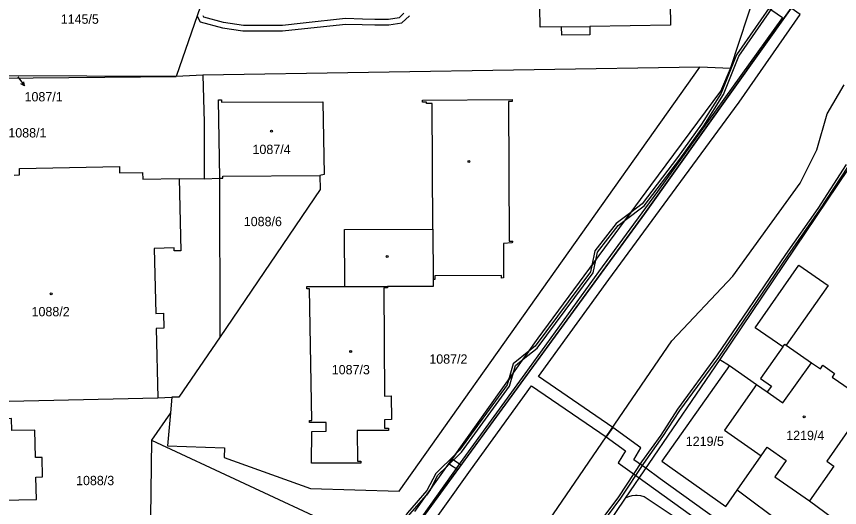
# Model space of a CAD drawing. Extents: x -756746 to -753363, y -1166406 to -1161727.
# Drawn here: x -755028.6 to -754878.4, y -1163559 to -1163469.4 of the extents above; entities that cross this region are included whole.
import ezdxf

# ---------------------------------------------------------------- set-up
doc = ezdxf.new("R2010")
doc.units = 0
for name, color, linetype in [('Hranice parcel', 7, 'Continuous'), ('Parcelní čísla', 7, 'Continuous'), ('Pop  PČ popisy', 7, 'Continuous'), ('Vnitřní kresba', 7, 'Continuous'), ('Věcná břemena k části', 7, 'Continuous'), ('Značky budov', 7, 'Continuous')]:
    doc.layers.add(name, color=color, linetype=linetype)

msp = doc.modelspace()

# ---------------------------------------------------------------- linework, layer by layer
at = {"layer": 'Hranice parcel'}
for p, q in [((-754993.02, -1163461.74), (-754999.45, -1163480.35)), ((-754903.89, -1163478.64), (-754994.59, -1163480.12)), ((-754898.3, -1163478.85), (-754903.89, -1163478.64)), ((-755034.05, -1163480.63), (-754999.45, -1163480.35)), ((-754999.45, -1163480.35), (-755033.85, -1163480.2)), ((-754994.59, -1163480.12), (-754999.45, -1163480.35)), ((-754880.64, -1163487.15), (-754877.57, -1163481.87)), ((-754869.97, -1163487.01), (-754900.22, -1163531.96)), ((-754991.45, -1163527.81), (-754991.51, -1163498.9)), ((-754955.92, -1163559.7), (-754933.36, -1163528.06)), ((-754900.22, -1163531.96), (-754917.51, -1163557.28)), ((-754900.22, -1163531.96), (-754898.48, -1163533.04)), ((-754898.48, -1163533.04), (-754893.54, -1163536.53)), ((-755002.79, -1163538.96), (-755000.25, -1163538.82)), ((-755000.25, -1163538.82), (-755000.51, -1163541.72)), ((-755000.51, -1163541.72), (-755003.93, -1163546.69)), ((-755003.93, -1163546.69), (-755004.12, -1163560.7)), ((-755003.93, -1163546.69), (-754969.17, -1163562.86)), ((-754917.51, -1163557.28), (-754931.15, -1163577.37))]:
    msp.add_line(p, q, dxfattribs=at)
for points in [[(-754714.55, -1163216.85), (-754718.99, -1163221.45), (-754724.91, -1163228.11), (-754736.66, -1163244.62), (-754742.1, -1163258.19), (-754756.92, -1163281.72), (-754769.38, -1163299.91), (-754796.42, -1163338.63), (-754823.93, -1163377.68), (-754841.78, -1163402.95), (-754856.7, -1163419.01), (-754867.94, -1163435.29), (-754875.58, -1163451.53), (-754914.01, -1163505.37), (-754955.14, -1163561.74), (-754969.91, -1163581.99), (-754977.16, -1163593.56), (-754992.47, -1163616.05), (-755024.28, -1163663.7), (-755052.41, -1163704.1), (-755056.79, -1163710.74)], [(-754909.76, -1163436.41), (-754909.22, -1163470.98), (-754923.98, -1163471.19), (-754923.95, -1163472.72), (-754929.1, -1163472.78), (-754929.13, -1163471.27), (-754933.03, -1163471.32), (-754933.06, -1163467.74)], [(-754898.3, -1163478.85), (-754893.46, -1163464.21), (-754890.86, -1163459.93), (-754880.37, -1163444.73)], [(-755000.51, -1163541.72), (-755001.04, -1163547.72), (-754990.66, -1163548.06), (-754990.7, -1163549.82), (-754974.94, -1163555.5), (-754958.77, -1163555.96), (-754903.89, -1163478.64)], [(-754933.36, -1163528.06), (-754912.85, -1163500.2), (-754900.04, -1163483), (-754898.3, -1163478.85)], [(-754994.59, -1163480.12), (-754994.34, -1163488.69), (-754994.35, -1163499.03), (-754991.51, -1163498.9)], [(-754952.56, -1163517.37), (-754952.55, -1163518.62), (-754960.89, -1163518.66), (-754960.89, -1163518.91), (-754961.54, -1163518.92), (-754961.45, -1163538.63), (-754960.19, -1163538.62), (-754960.17, -1163542.94), (-754961.42, -1163542.95), (-754961.42, -1163544.5), (-754960.69, -1163544.5), (-754960.7, -1163544.9), (-754966.41, -1163544.92), (-754966.39, -1163550.5), (-754965.78, -1163550.49), (-754965.78, -1163550.9), (-754974.75, -1163550.88), (-754974.69, -1163545.08), (-754972.07, -1163545.06), (-754972.08, -1163543.45), (-754975.13, -1163543.47), (-754975.13, -1163543.07), (-754974.67, -1163543.07), (-754975.13, -1163519.05), (-754975.58, -1163519.05), (-754975.58, -1163518.65), (-754968.68, -1163518.67), (-754968.75, -1163508.27), (-754952.6, -1163508.19), (-754952.71, -1163485.26), (-754953.77, -1163485.26), (-754953.77, -1163484.99), (-754954.47, -1163484.99), (-754954.51, -1163484.68), (-754938.14, -1163484.51), (-754938.14, -1163484.92), (-754938.81, -1163484.92), (-754938.68, -1163510.38), (-754938.01, -1163510.38), (-754938.18, -1163510.67), (-754939.72, -1163510.79), (-754939.69, -1163517.09), (-754940.09, -1163517.1), (-754940.09, -1163516.67), (-754952.26, -1163516.73), (-754952.26, -1163517.36), (-754952.56, -1163517.37)], [(-754991.51, -1163498.9), (-754991.73, -1163484.62), (-754991.18, -1163484.61), (-754991.18, -1163485.01), (-754972.66, -1163484.95), (-754972.45, -1163498.2), (-754973.21, -1163498.38)], [(-755170.47, -1163902.07), (-755149.1, -1163871.68), (-755114.4, -1163820.53), (-755093.07, -1163789.4), (-755085.78, -1163778.92), (-755083.34, -1163775.4), (-755081.35, -1163772.53), (-755080.14, -1163770.78), (-755065.63, -1163755.96), (-755052.51, -1163736.85), (-755049.48, -1163728.9), (-755039.17, -1163712.26), (-755009.01, -1163669.45), (-754999.41, -1163656.39), (-754954.13, -1163594.69), (-754930.57, -1163560.13), (-754908.98, -1163528.56), (-754897.87, -1163516.77), (-754885.58, -1163499.8), (-754882.52, -1163493.73), (-754880.64, -1163487.15)], [(-755029.04, -1163498.31), (-755028.04, -1163498.29), (-755028.07, -1163497.09), (-755009.79, -1163496.74), (-755009.77, -1163497.92), (-755005.57, -1163497.84), (-755005.54, -1163499.09), (-754998.88, -1163498.96), (-754998.61, -1163512.11), (-754999.81, -1163512.14), (-754999.82, -1163511.62), (-755003.44, -1163511.7), (-755003.16, -1163523.57), (-755001.78, -1163523.54), (-755001.72, -1163526.26), (-755003.09, -1163526.29), (-755002.79, -1163538.96)], [(-754991.51, -1163498.9), (-754990.91, -1163498.89), (-754990.94, -1163498.49), (-754973.21, -1163498.38)], [(-754973.21, -1163498.38), (-754973.19, -1163500.97), (-754991.45, -1163527.81)], [(-754991.45, -1163527.81), (-754998.94, -1163538.82), (-755000.25, -1163538.82)], [(-754893.54, -1163536.53), (-754891.59, -1163537.88), (-754888.71, -1163539.87), (-754883.51, -1163532.56), (-754881.89, -1163533.68), (-754881.44, -1163533.02), (-754879.28, -1163534.5), (-754879.74, -1163535.16), (-754873.18, -1163539.68), (-754880.73, -1163550.49), (-754879.46, -1163551.41), (-754883.88, -1163557.74)], [(-754898.48, -1163533.04), (-754910.85, -1163550.53), (-754899.17, -1163558.8), (-754897.1, -1163555.83), (-754892.69, -1163549.51)], [(-754893.54, -1163536.53), (-754899.39, -1163544.83), (-754892.69, -1163549.51)], [(-755053.9, -1163558.07), (-755024.95, -1163557.5), (-755025.04, -1163553.4), (-755023.85, -1163553.37), (-755023.93, -1163549.83), (-755025.12, -1163549.85), (-755025.23, -1163544.85), (-755029.46, -1163544.94), (-755029.51, -1163542.7), (-755032.69, -1163542.76), (-755032.75, -1163539.64), (-755002.79, -1163538.96)], [(-754892.69, -1163549.51), (-754891.61, -1163547.97), (-754888.14, -1163550.4), (-754890.18, -1163553.34), (-754883.88, -1163557.74)], [(-754914.03, -1163557.02), (-754914.66, -1163556.84), (-754915.3, -1163556.77), (-754915.65, -1163556.77), (-754916.29, -1163556.84), (-754916.92, -1163557.01), (-754917.51, -1163557.28)], [(-754844.87, -1163645), (-754827.32, -1163620.17), (-754907.12, -1163561.66), (-754914.03, -1163557.02)], [(-754883.88, -1163557.74), (-754867.11, -1163570.17), (-754812.68, -1163609.74)]]:
    msp.add_lwpolyline(points, dxfattribs=at)
at = {"layer": 'Pop  PČ popisy'}
for p, q in [((-755028.35, -1163480.4), (-755027.12, -1163482.03)), ((-755027.12, -1163482.03), (-755027.26, -1163481.28)), ((-755027.12, -1163482.03), (-755027.8, -1163481.69))]:
    msp.add_line(p, q, dxfattribs=at)
at = {"layer": 'Vnitřní kresba'}
for p, q in [((-754929.13, -1163471.27), (-754923.98, -1163471.19)), ((-754998.88, -1163498.96), (-754994.35, -1163499.03)), ((-754952.6, -1163508.19), (-754952.56, -1163517.37)), ((-754893.77, -1163526.17), (-754885.81, -1163514.75)), ((-754885.81, -1163514.75), (-754880.49, -1163518.46)), ((-754968.68, -1163518.67), (-754960.89, -1163518.66)), ((-754880.49, -1163518.46), (-754888.1, -1163529.37)), ((-754888.76, -1163529.67), (-754893.77, -1163526.17)), ((-754888.76, -1163529.67), (-754888.4, -1163529.16)), ((-754888.4, -1163529.16), (-754888.1, -1163529.37)), ((-754888.1, -1163529.37), (-754883.51, -1163532.56)), ((-754888.76, -1163529.67), (-754892.79, -1163535.46)), ((-754892.79, -1163535.46), (-754890.83, -1163536.82)), ((-754890.83, -1163536.82), (-754891.59, -1163537.88)), ((-754888.62, -1163562.14), (-754897.1, -1163555.83))]:
    msp.add_line(p, q, dxfattribs=at)
at = {"layer": 'Věcná břemena k části'}
for points in [[(-754883.56, -1163452.01), (-754890.14, -1163461.77), (-754890.23, -1163466.32), (-754897.2, -1163476.36), (-754899.99, -1163483.38), (-754903.57, -1163489.06), (-754907.95, -1163495.09), (-754914.42, -1163503.56), (-754916.47, -1163505.12), (-754917.52, -1163506.55), (-754914.06, -1163503.92), (-754907.55, -1163495.39), (-754903.15, -1163489.34), (-754899.55, -1163483.6), (-754896.76, -1163476.6), (-754889.73, -1163466.48), (-754889.64, -1163461.93), (-754883.14, -1163452.29), (-754878.76, -1163445.65), (-754879.18, -1163445.37)], [(-754887.24, -1163467.86), (-754893.14, -1163463.68), (-754893.46, -1163464.21), (-754894.02, -1163465.9), (-754888.81, -1163469.59), (-754911.59, -1163501.32), (-754922.4, -1163516), (-754935.85, -1163534.56), (-754947.62, -1163550.81), (-754956.29, -1163562.97), (-754957.8, -1163561.97), (-754958.4, -1163562.41), (-754959.03, -1163562.8), (-754959.7, -1163563.13), (-754960.4, -1163563.4), (-754966.52, -1163574.77), (-754968.89, -1163580.6), (-754961.75, -1163570.8), (-754958.21, -1163564.49), (-754957.49, -1163564.96), (-754955.14, -1163561.74), (-754948.05, -1163552.03), (-754947.46, -1163551.22), (-754914.01, -1163505.37)], [(-754920.52, -1163517.36), (-754909.73, -1163502.7), (-754896.68, -1163485.04), (-754885.59, -1163469.03), (-754887.24, -1163467.86), (-754914.01, -1163505.37), (-754955.14, -1163561.74), (-754957.49, -1163564.96), (-754955.71, -1163566.15), (-754945.74, -1163552.17), (-754934.58, -1163536.76), (-754920.97, -1163546.09), (-754919.77, -1163544.34), (-754933.33, -1163535.04)], [(-754923.05, -1163512.14), (-754923.59, -1163514.79), (-754922.88, -1163513.83), (-754922.59, -1163512.36), (-754918.8, -1163507.52), (-754917.52, -1163506.55), (-754916.47, -1163505.12), (-754919.16, -1163507.16)], [(-754923.59, -1163514.79), (-754923.82, -1163515.96), (-754933.91, -1163529.54), (-754935.07, -1163530.46), (-754936.11, -1163531.91), (-754933.55, -1163529.9), (-754923.36, -1163516.16), (-754922.88, -1163513.83)], [(-754937.53, -1163533.04), (-754936.11, -1163531.91), (-754935.07, -1163530.46), (-754937.97, -1163532.74), (-754938.82, -1163535.72), (-754937.95, -1163534.5)], [(-754950.05, -1163551.47), (-754947.36, -1163548.85), (-754938.61, -1163536.8), (-754937.95, -1163534.5), (-754938.82, -1163535.72), (-754939.07, -1163536.58), (-754947.74, -1163548.53), (-754948.43, -1163549.2)], [(-754951.69, -1163553.06), (-754950.05, -1163551.47), (-754948.43, -1163549.2), (-754952.09, -1163552.76), (-754953.71, -1163555.85), (-754957.21, -1163559.91), (-754959.35, -1163562.97), (-754958.82, -1163562.68), (-754958.31, -1163562.35), (-754956.81, -1163560.21), (-754953.77, -1163556.69), (-754953.06, -1163555.69)], [(-754948.05, -1163552.03), (-754947.46, -1163551.22), (-754948.82, -1163550.35), (-754949.02, -1163550.03), (-754949.65, -1163550.91), (-754949.56, -1163551.07)], [(-754953.06, -1163555.69), (-754953.77, -1163556.69), (-754953.29, -1163556.13)]]:
    msp.add_lwpolyline(points, close=True, dxfattribs=at)
for points in [[(-754995.65, -1163469.34), (-754995.07, -1163470.37), (-754991.01, -1163471.45), (-754987.27, -1163472.03), (-754980.03, -1163472.03), (-754976.04, -1163471.61), (-754968.51, -1163470.78), (-754965.49, -1163470.87), (-754963.21, -1163470.91), (-754960.65, -1163470.91), (-754958.3, -1163470.57), (-754956.9, -1163469.25)], [(-754957.88, -1163468.79), (-754958.76, -1163469.63), (-754960.73, -1163469.91), (-754963.19, -1163469.91), (-754965.45, -1163469.87), (-754968.55, -1163469.78), (-754976.28, -1163470.63), (-754980.07, -1163471.03), (-754987.19, -1163471.03), (-754990.81, -1163470.47), (-754994.39, -1163469.51), (-754994.51, -1163469.28)], [(-754877.2, -1163496.39), (-754882.38, -1163504.39), (-754888.23, -1163512.8), (-754900.84, -1163531.32), (-754907.95, -1163541.01), (-754911.03, -1163545.76), (-754914.51, -1163550.63), (-754918.72, -1163557), (-754922.33, -1163561.85), (-754924.16, -1163563.1), (-754928.16, -1163569.22), (-754927.14, -1163571.47), (-754926.54, -1163574.82), (-754928.48, -1163578.3), (-754929.43, -1163579.53), (-754937.71, -1163590.19), (-754939.04, -1163591.07), (-754940.54, -1163591.39), (-754946.91, -1163592.78), (-754950.85, -1163598.04), (-754960.53, -1163611.66), (-754963.23, -1163615.23), (-754972.04, -1163627.26)], [(-754921.97, -1163562.21), (-754918.31, -1163557.28), (-754914.1, -1163550.91), (-754910.61, -1163546.04), (-754907.53, -1163541.29), (-754900.44, -1163531.6), (-754887.81, -1163513.08), (-754881.96, -1163504.67), (-754876.78, -1163496.67)], [(-754873.23, -1163580.67), (-754885.1, -1163572.19), (-754884.3, -1163571.16), (-754885.92, -1163569.92), (-754886.78, -1163571.03), (-754890.36, -1163568.66), (-754911.11, -1163553.72), (-754913.77, -1163551.81), (-754915.95, -1163550.24), (-754914.67, -1163548.08), (-754919.77, -1163544.34), (-754920.97, -1163546.09), (-754917.47, -1163548.64), (-754918.77, -1163550.84), (-754914.97, -1163553.56), (-754912.35, -1163555.44), (-754891.56, -1163570.4), (-754887.18, -1163573.31), (-754874.45, -1163582.41)]]:
    msp.add_lwpolyline(points, dxfattribs=at)
at = {"layer": 'Značky budov'}
for centre in [(-754982.05, -1163490.3), (-754946.02, -1163495.83), (-754960.94, -1163513.18), (-755022.25, -1163519.97), (-754967.61, -1163530.5), (-754884.85, -1163542.41)]:
    msp.add_circle(centre, 0.175, dxfattribs=at)

# ---------------------------------------------------------------- texts
at = {"layer": 'Parcelní čísla'}
for s, p in [('1145/5', (-755020.52, -1163470.72)), ('1087/1', (-755027.12, -1163484.88)), ('1088/1', (-755030.08, -1163491.46)), ('1087/4', (-754985.52, -1163494.48)), ('1088/6', (-754987.11, -1163507.64)), ('1088/2', (-755025.84, -1163524.08)), ('1087/2', (-754953.25, -1163532.73)), ('1087/3', (-754971.06, -1163534.67)), ('1219/5', (-754906.45, -1163547.73)), ('1219/4', (-754888.12, -1163546.66)), ('1088/3', (-755017.72, -1163554.89))]:
    msp.add_text(s, height=1.7, dxfattribs=at).set_placement(p)

doc.saveas('drawing.dxf')
